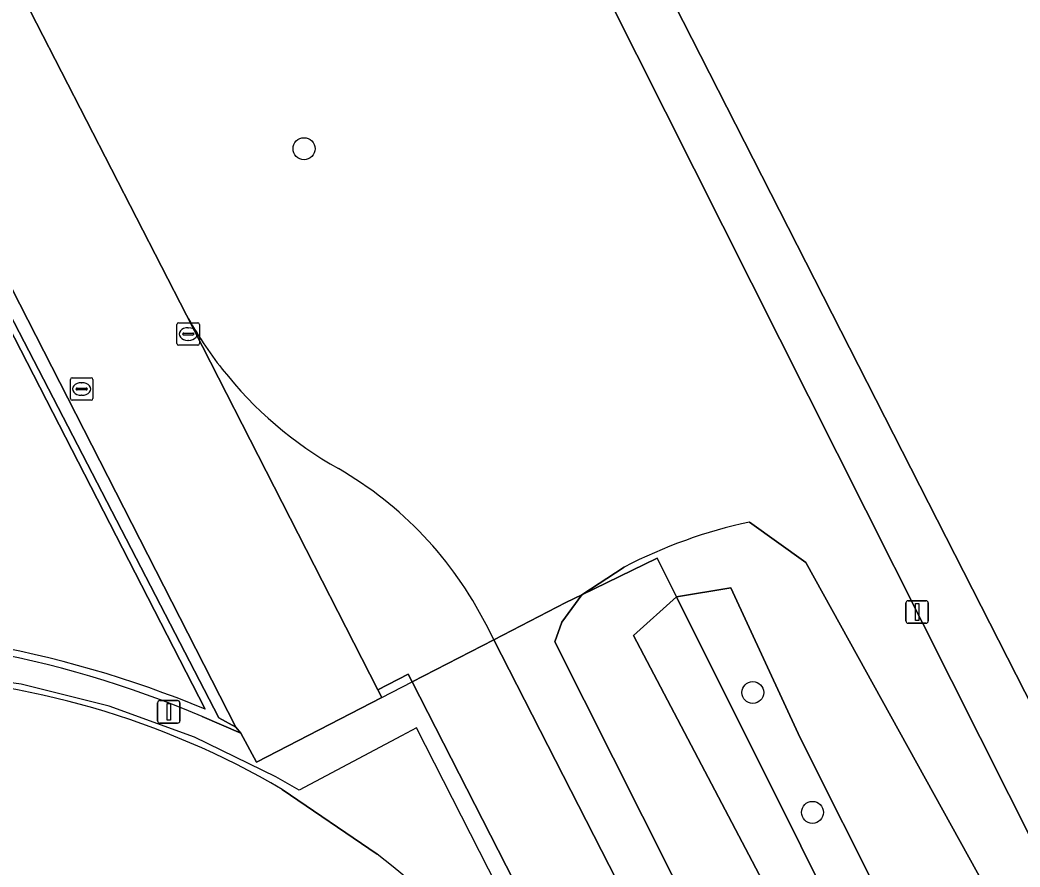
# Model space of a CAD drawing. Extents: x 158835 to 160077, y 386387 to 387778.
# Drawn here: x 159620.54 to 159665.01, y 387289.47 to 387327.15 of the extents above; entities that cross this region are included whole.
import ezdxf

# ---------------------------------------------------------------- set-up
doc = ezdxf.new("R2010")
doc.units = 0
for name, color, linetype in [('IMGEO_Boom', 7, 'Continuous'), ('IMGEO_Groenvoorziening', 7, 'Continuous'), ('IMGEO_Hek', 7, 'Continuous'), ('IMGEO_Kolk', 7, 'Continuous'), ('IMGEO_Lichtmast', 7, 'Continuous'), ('IMGEO_Muur', 7, 'Continuous'), ('IMGEO_Rijbaan_lokaal_gesloten', 7, 'Continuous'), ('IMGEO_Rijbaan_lokaal_open', 7, 'Continuous'), ('IMGEO_Voetpad_gesloten', 7, 'Continuous'), ('IMGEO_Voetpad_open', 7, 'Continuous')]:
    doc.layers.add(name, color=color, linetype=linetype)

msp = doc.modelspace()

# ---------------------------------------------------------------- linework, layer by layer
at = {"layer": 'IMGEO_Boom'}
for centre in [(159633.167, 387321.424), (159653.128, 387297.234), (159655.782, 387291.903)]:
    msp.add_circle(centre, 0.489, dxfattribs=at)
at = {"layer": 'IMGEO_Groenvoorziening'}
for points in [[(159744.741, 387413.566), (159706.436, 387393.805), (159705.658, 387393.406), (159687.137, 387383.892), (159632.72, 387355.943), (159686.128, 387249.715), (159722.612, 387179.431)], [(159722.612, 387179.431), (159686.128, 387249.715), (159632.72, 387355.943), (159620.945, 387349.895)], [(159616.496, 387336.288), (159616.804, 387335.689), (159627.941, 387314.019)], [(159628.764, 387296.494), (159619.147, 387315.206)], [(159695.129, 387229.415), (159686.55, 387245.133), (159684.141, 387249.871), (159670.686, 387275.545), (159655.492, 387303.014), (159652.985, 387304.815)], [(159652.985, 387304.815), (159655.492, 387303.014), (159670.686, 387275.545), (159684.141, 387249.871), (159686.55, 387245.133), (159695.129, 387229.415), (159707.107, 387205.184), (159719.163, 387181.903), (159728.388, 387164.382), (159734.061, 387152.552), (159734.158, 387152.35), (159735.748, 387152.997), (159722.612, 387179.431)], [(159692.561, 387226.295), (159684.987, 387241.17), (159680.083, 387243.725), (159677.111, 387244.05), (159647.826, 387299.765), (159649.733, 387301.496), (159648.872, 387303.214), (159645.524, 387301.577), (159644.629, 387300.367), (159644.33, 387299.482), (159675.523, 387237.448), (159682.094, 387240.453), (159683.266, 387240.095), (159688.637, 387229.572)], [(159647.409, 387302.812), (159645.524, 387301.577), (159648.872, 387303.214), (159649.733, 387301.496), (159652.156, 387301.89), (159655.24, 387295.219), (159666.66, 387272.448), (159678.037, 387249.295), (159680.486, 387246.34), (159683.581, 387244.577), (159685.303, 387242.109), (159689.024, 387234.79)], [(159641.264, 387300.263), (159641.613, 387299.58), (159644.818, 387301.232), (159645.524, 387301.577), (159647.409, 387302.812)], [(159688.637, 387229.572), (159683.266, 387240.095), (159682.094, 387240.453), (159675.523, 387237.448), (159644.33, 387299.482), (159644.629, 387300.367), (159645.524, 387301.577), (159644.818, 387301.232), (159641.613, 387299.58), (159666.947, 387250), (159675.402, 387233.453)]]:
    msp.add_lwpolyline(points, dxfattribs=at)
for points in [[(159688.234, 387252.116), (159748.05, 387282.726), (159702.539, 387371.551), (159642.617, 387341.638)], [(159748.05, 387282.726), (159688.234, 387252.116), (159642.617, 387341.638), (159702.539, 387371.551)], [(159685.303, 387242.109), (159683.581, 387244.577), (159680.486, 387246.34), (159678.037, 387249.295), (159666.66, 387272.448), (159655.24, 387295.219), (159652.156, 387301.89), (159649.733, 387301.496), (159677.385, 387246.117)], [(159690.261, 387130.314), (159704.963, 387138.257), (159710.495, 387139.641), (159730.167, 387148.719), (159731.658, 387150.945), (159731.498, 387151.26), (159689.024, 387234.79), (159685.303, 387242.109), (159677.385, 387246.117), (159649.733, 387301.496), (159647.826, 387299.765), (159677.111, 387244.05), (159680.083, 387243.725), (159684.987, 387241.17), (159692.561, 387226.295), (159728.219, 387154.935), (159727.889, 387152.066), (159704.278, 387139.271), (159689.331, 387132.453), (159640.126, 387109.263), (159634.959, 387107.068), (159635.452, 387104.956), (159634.868, 387102.636), (159640.93, 387105.599)]]:
    msp.add_lwpolyline(points, close=True, dxfattribs=at)
for centre, radius, start, end in [((159643.39, 387322.532), 17.639, 208.8559, 218.215), ((159643.34, 387322.51), 17.586, 218.2604, 240.5717), ((159626.311, 387292.672), 16.77, 26.9148, 59.9866), ((159657.531, 387283.397), 21.895, 101.9833, 117.5351), ((159657.531, 387283.397), 21.895, 101.9833, 117.5351), ((159610.537, 387252.681), 47.453, 67.4111, 118.416)]:
    msp.add_arc(centre, radius, start, end, dxfattribs=at)
at = {"layer": 'IMGEO_Hek'}
for points in [[(159645.524, 387301.577), (159648.872, 387303.214), (159649.733, 387301.496)], [(159641.613, 387299.58), (159644.818, 387301.232)], [(159644.818, 387301.232), (159645.524, 387301.577)], [(159649.733, 387301.496), (159677.385, 387246.117), (159685.303, 387242.109)], [(159637.975, 387297.705), (159641.613, 387299.58)], [(159631.916, 387293.479), (159628.29, 387295.246), (159624.499, 387296.624), (159620.585, 387297.599), (159616.591, 387298.159), (159614.773, 387298.274), (159609.767, 387298.378), (159604.777, 387297.958), (159599.859, 387297.019), (159595.066, 387295.57), (159591.889, 387294.296), (159587.254, 387291.961), (159582.888, 387289.154), (159578.84, 387285.907), (159575.153, 387282.254), (159573.391, 387280.205), (159570.679, 387276.598), (159568.358, 387272.727), (159566.455, 387268.635), (159564.989, 387264.367), (159564.212, 387260.982)], [(159636.63, 387297.011), (159637.975, 387297.705)], [(159630.352, 387295.434), (159631.055, 387294.138), (159636.63, 387297.011)], [(159630.352, 387295.434), (159628.644, 387296.169)], [(159664.265, 387244.43), (159661.429, 387250), (159638.176, 387295.661), (159637.502, 387295.303)], [(159637.502, 387295.303), (159632.953, 387292.884), (159631.916, 387293.479)]]:
    msp.add_lwpolyline(points, dxfattribs=at)
msp.add_arc((159610.435, 387253.119), 46.743, 67.0729, 118.5672, dxfattribs=at)
at = {"layer": 'IMGEO_Kolk'}
for p, q in [((159627.592, 387313.679), (159628.444, 387313.679)), ((159627.517, 387312.753), (159627.517, 387313.605)), ((159627.776, 387313.173), (159627.776, 387313.185)), ((159627.819, 387313.222), (159628.217, 387313.222)), ((159628.005, 387313.459), (159628.03, 387313.459)), ((159628.26, 387313.185), (159628.26, 387313.173)), ((159628.518, 387313.605), (159628.518, 387312.753)), ((159628.214, 387313.136), (159627.816, 387313.136)), ((159628.028, 387312.899), (159628.003, 387312.899)), ((159628.444, 387312.679), (159627.592, 387312.679)), ((159622.777, 387310.31), (159622.777, 387311.162)), ((159622.852, 387311.236), (159623.704, 387311.236)), ((159623.265, 387311.016), (159623.29, 387311.016)), ((159623.778, 387311.162), (159623.778, 387310.31)), ((159623.036, 387310.73), (159623.036, 387310.742)), ((159623.474, 387310.693), (159623.076, 387310.693)), ((159623.079, 387310.779), (159623.477, 387310.779)), ((159623.52, 387310.742), (159623.52, 387310.73)), ((159623.704, 387310.236), (159622.852, 387310.236)), ((159623.288, 387310.456), (159623.263, 387310.456))]:
    msp.add_line(p, q, dxfattribs=at)
for points in [[(159627.592, 387313.679), (159628.444, 387313.679)], [(159627.517, 387312.753), (159627.517, 387313.605)], [(159628.518, 387313.605), (159628.518, 387312.753)], [(159628.444, 387312.679), (159627.592, 387312.679)], [(159622.777, 387310.31), (159622.777, 387311.162)], [(159622.852, 387311.236), (159623.704, 387311.236)], [(159623.778, 387311.162), (159623.778, 387310.31)], [(159623.704, 387310.236), (159622.852, 387310.236)]]:
    msp.add_lwpolyline(points, dxfattribs=at)
for centre, radius, start, end in [((159627.594, 387313.603), 0.0765, 91.552, 178.448), ((159627.594, 387313.603), 0.0765, 91.552, 178.448), ((159628.442, 387313.603), 0.0765, 1.552, 88.448), ((159628.442, 387313.603), 0.0765, 1.552, 88.448), ((159627.816, 387313.182), 0.0403, 85.8775, 175.7526), ((159628.221, 387313.184), 0.0386, 1.7309, 96.639), ((159627.594, 387312.755), 0.0765, 181.552, 268.448), ((159627.594, 387312.755), 0.0765, 181.552, 268.448), ((159627.813, 387313.172), 0.0366, 178.938, 274.7102), ((159628.217, 387313.179), 0.043, 264.8664, 352.4533), ((159628.442, 387312.755), 0.0765, 271.552, 358.448), ((159628.442, 387312.755), 0.0765, 271.552, 358.448), ((159622.854, 387311.16), 0.0765, 91.552, 178.448), ((159622.854, 387311.16), 0.0765, 91.552, 178.448), ((159623.702, 387311.16), 0.0765, 1.552, 88.448), ((159623.702, 387311.16), 0.0765, 1.552, 88.448), ((159623.076, 387310.739), 0.0403, 85.8775, 175.7526), ((159623.073, 387310.729), 0.0366, 178.938, 274.7102), ((159623.477, 387310.736), 0.043, 264.8664, 352.4533), ((159623.481, 387310.741), 0.0386, 1.7309, 96.639), ((159622.854, 387310.312), 0.0765, 181.552, 268.448), ((159622.854, 387310.312), 0.0765, 181.552, 268.448), ((159623.702, 387310.312), 0.0765, 271.552, 358.448), ((159623.702, 387310.312), 0.0765, 271.552, 358.448)]:
    msp.add_arc(centre, radius, start, end, dxfattribs=at)
for centre, major_axis, ratio, start_param, end_param in [((159628.004, 387313.179), (-0.387, 0.002), 0.722429, 4.712389, 7.853982), ((159628.029, 387313.179), (-0.39, 0.002), 0.717154, 1.570796, 4.712389), ((159623.264, 387310.736), (-0.387, 0.002), 0.722429, 4.712389, 7.853982), ((159623.289, 387310.736), (-0.39, 0.002), 0.717154, 1.570796, 4.712389)]:
    msp.add_ellipse(centre, major_axis=major_axis, ratio=ratio, start_param=start_param, end_param=end_param, dxfattribs=at)
at = {"layer": 'IMGEO_Lichtmast'}
for p, q in [((159659.94, 387300.418), (159659.94, 387301.218)), ((159659.94, 387301.218), (159659.94, 387300.418)), ((159660.04, 387301.318), (159660.83, 387301.318)), ((159660.83, 387301.318), (159660.04, 387301.318)), ((159660.93, 387301.218), (159660.93, 387300.418)), ((159660.93, 387300.418), (159660.93, 387301.218)), ((159660.83, 387300.318), (159660.04, 387300.318)), ((159660.04, 387300.318), (159660.83, 387300.318)), ((159626.656, 387295.974), (159626.656, 387296.774)), ((159626.656, 387296.774), (159626.656, 387295.974)), ((159626.756, 387296.874), (159627.546, 387296.874)), ((159627.546, 387296.874), (159626.756, 387296.874)), ((159627.646, 387296.774), (159627.646, 387295.974)), ((159627.646, 387295.974), (159627.646, 387296.774)), ((159627.546, 387295.874), (159626.756, 387295.874)), ((159626.756, 387295.874), (159627.546, 387295.874))]:
    msp.add_line(p, q, dxfattribs=at)
for points in [[(159660.36, 387301.193), (159660.51, 387301.193), (159660.51, 387300.443), (159660.36, 387300.443), (159660.36, 387301.193)], [(159627.076, 387296.749), (159627.226, 387296.749), (159627.226, 387295.999), (159627.076, 387295.999), (159627.076, 387296.749)]]:
    msp.add_lwpolyline(points, dxfattribs=at)
for centre, start, end in [((159660.04, 387301.218), 90, 180), ((159660.04, 387301.218), 90, 180), ((159660.83, 387301.218), 0, 90), ((159660.83, 387301.218), 360, 90), ((159660.04, 387300.418), 180, 270), ((159660.04, 387300.418), 180, 270), ((159660.83, 387300.418), 270, 0), ((159660.83, 387300.418), 270, 0), ((159626.756, 387296.774), 90, 180), ((159626.756, 387296.774), 90, 180), ((159627.546, 387296.774), 0, 90), ((159627.546, 387296.774), 360, 90), ((159626.756, 387295.974), 180, 270), ((159626.756, 387295.974), 180, 270), ((159627.546, 387295.974), 270, 0), ((159627.546, 387295.974), 270, 0)]:
    msp.add_arc(centre, 0.1, start, end, dxfattribs=at)
at = {"layer": 'IMGEO_Muur'}
msp.add_lwpolyline([(159619.403, 387315.357), (159629.385, 387296.107), (159630.138, 387295.691), (159619.813, 387315.896)], dxfattribs=at)
at = {"layer": 'IMGEO_Rijbaan_lokaal_gesloten'}
msp.add_lwpolyline([(159636.427, 387290.039), (159632.197, 387292.926)], dxfattribs=at)
for centre, radius, start, end in [((159613.451, 387260.927), 37.086, 59.637, 88.0389), ((159614.448, 387261.548), 35.984, 40.8966, 52.3527)]:
    msp.add_arc(centre, radius, start, end, dxfattribs=at)
at = {"layer": 'IMGEO_Rijbaan_lokaal_open'}
msp.add_lwpolyline([(159526.814, 387500), (159570.348, 387415.234), (159611.894, 387333.991), (159611.73, 387333.912), (159614.551, 387328.398), (159613.246, 387327.722), (159613.833, 387326.576), (159614.229, 387325.772), (159619.813, 387315.896), (159630.138, 387295.691), (159630.352, 387295.434), (159631.055, 387294.138), (159636.63, 387297.011), (159636.451, 387297.361), (159627.941, 387314.019), (159616.804, 387335.689), (159616.496, 387336.288), (159616.436, 387336.307), (159609.967, 387349.169), (159608.427, 387349.289), (159530.363, 387500)], dxfattribs=at)
at = {"layer": 'IMGEO_Voetpad_gesloten'}
for points in [[(159627.941, 387314.019), (159636.451, 387297.361), (159637.8, 387298.046), (159637.975, 387297.705), (159641.613, 387299.58), (159641.264, 387300.263)], [(159666.947, 387250), (159641.613, 387299.58), (159637.975, 387297.705), (159662.357, 387250), (159691.25, 387193.471)]]:
    msp.add_lwpolyline(points, dxfattribs=at)
for centre, radius, start, end in [((159643.39, 387322.532), 17.639, 208.8559, 218.215), ((159643.34, 387322.51), 17.586, 218.2604, 240.5717), ((159626.311, 387292.672), 16.77, 26.9148, 59.9866)]:
    msp.add_arc(centre, radius, start, end, dxfattribs=at)
at = {"layer": 'IMGEO_Voetpad_open'}
for points in [[(159619.147, 387315.206), (159628.764, 387296.494)], [(159628.644, 387296.169), (159630.352, 387295.434), (159630.138, 387295.691), (159629.385, 387296.107), (159619.403, 387315.357)], [(159691.25, 387193.471), (159662.357, 387250), (159637.975, 387297.705), (159637.8, 387298.046), (159636.451, 387297.361), (159636.63, 387297.011), (159631.055, 387294.138), (159630.352, 387295.434), (159628.644, 387296.169)], [(159632.197, 387292.926), (159636.427, 387290.039)]]:
    msp.add_lwpolyline(points, dxfattribs=at)
for centre, radius, start, end in [((159610.537, 387252.681), 47.453, 67.4111, 118.416), ((159610.435, 387253.119), 46.743, 67.0729, 118.5672), ((159610.435, 387253.119), 46.743, 67.0729, 118.5672), ((159613.451, 387260.927), 37.086, 59.637, 88.0389), ((159614.448, 387261.548), 35.984, 40.8966, 52.3527)]:
    msp.add_arc(centre, radius, start, end, dxfattribs=at)

doc.saveas('drawing.dxf')
